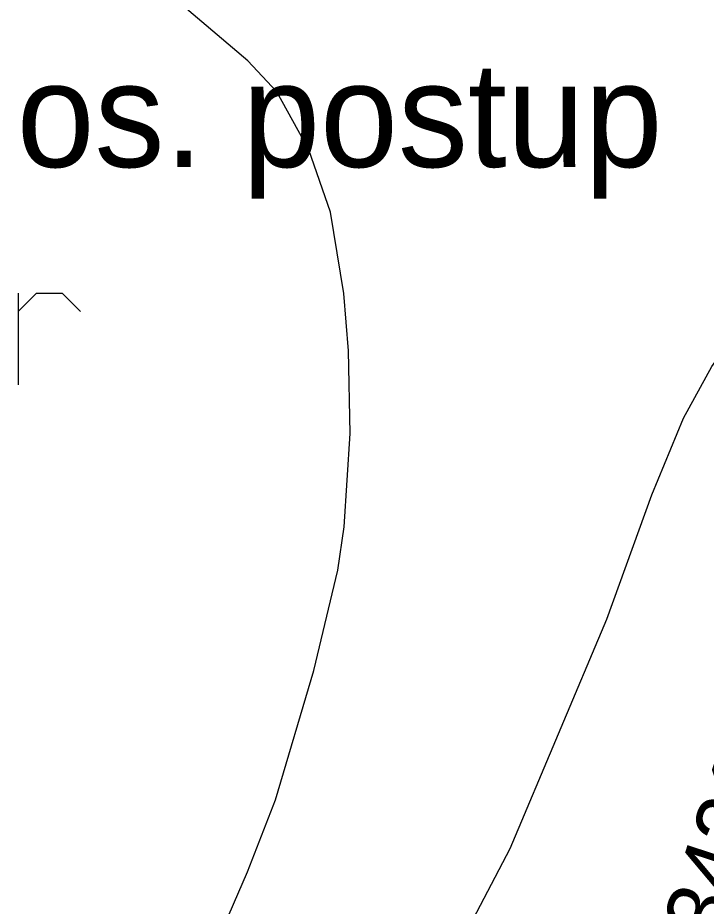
# Model space of a CAD drawing. Extents: x -662620 to -656370, y -1067090 to -1062990.
# Drawn here: x -658526.5 to -658362, y -1064212.1 to -1063999.9 of the extents above; entities that cross this region are included whole.
import ezdxf

# ---------------------------------------------------------------- set-up
doc = ezdxf.new("R2010")
doc.units = 0
for name, color, linetype in [('Organizacni_opatreni_ochranne_zatravnení__protierozni_rozmistovani_plodin__osevni_postup__stridani_plodin', 7, 'Continuous'), ('ORNÁ_PŮDA_-_ZNAČKA', 7, 'Continuous'), ('POPIS_SILNICE_II__A_III__TŘÍDY', 7, 'Continuous'), ('VRSTEVNICE_ZÁKLADNÍ', 7, 'Continuous')]:
    doc.layers.add(name, color=color, linetype=linetype)

msp = doc.modelspace()

# ---------------------------------------------------------------- linework, layer by layer
at = {"layer": 'ORNÁ_PŮDA_-_ZNAČKA'}
for points in [[(-658526.38, -1064065.67), (-658526.38, -1064087.59)], [(-658526.38, -1064070.05), (-658521.99, -1064065.67)], [(-658521.99, -1064065.67), (-658515.85, -1064065.67)], [(-658515.85, -1064065.67), (-658511.47, -1064070.05)]]:
    msp.add_lwpolyline(points, dxfattribs=at)
at = {"layer": 'VRSTEVNICE_ZÁKLADNÍ'}
for points in [[(-658544.94, -1064347.93), (-658524.08, -1064310.19), (-658507.92, -1064284.47), (-658498.35, -1064265.6), (-658471.62, -1064203.85), (-658464.9, -1064186.7), (-658455.75, -1064155.83), (-658450.04, -1064131.81), (-658448.46, -1064121.52), (-658447.03, -1064099.23), (-658447.46, -1064079.5), (-658448.61, -1064065.78), (-658451.75, -1064046.34), (-658456.9, -1064031.48), (-658464.61, -1064017.61), (-658471.48, -1064010.18), (-658494.49, -1063990.6), (-658515.5, -1063974.16), (-658534.8, -1063957.01)], [(-658544.94, -1064347.93), (-658524.08, -1064310.19), (-658507.92, -1064284.47), (-658498.35, -1064265.6), (-658471.62, -1064203.85), (-658464.9, -1064186.7), (-658455.75, -1064155.83), (-658450.04, -1064131.81), (-658448.46, -1064121.52), (-658447.03, -1064099.23), (-658447.46, -1064079.5), (-658448.61, -1064065.78), (-658451.75, -1064046.34), (-658456.9, -1064031.48), (-658464.61, -1064017.61), (-658471.48, -1064010.18), (-658494.49, -1063990.6), (-658515.5, -1063974.16), (-658534.8, -1063957.01)], [(-658532.36, -1064459.7), (-658521.5, -1064437.98), (-658497.06, -1064401.53), (-658488.2, -1064384.81), (-658482.2, -1064368.8), (-658470.47, -1064325.35), (-658465.33, -1064308.77), (-658459.76, -1064293.47), (-658450.89, -1064273.32), (-658443.89, -1064260.17), (-658422.16, -1064223.72), (-658408.87, -1064198.28), (-658385.72, -1064143.54), (-658375, -1064113.81), (-658367.42, -1064095.51), (-658360.7, -1064083.22), (-658342.41, -1064057.78), (-658335.98, -1064047.63), (-658333.4, -1064042.05), (-658330.4, -1064032.91), (-658325.4, -1064002.75)], [(-658532.36, -1064459.7), (-658521.5, -1064437.98), (-658497.06, -1064401.53), (-658488.2, -1064384.81), (-658482.2, -1064368.8), (-658470.47, -1064325.35), (-658465.33, -1064308.77), (-658459.76, -1064293.47), (-658450.89, -1064273.32), (-658443.89, -1064260.17), (-658422.16, -1064223.72), (-658408.87, -1064198.28), (-658385.72, -1064143.54), (-658375, -1064113.81), (-658367.42, -1064095.51), (-658360.7, -1064083.22), (-658342.41, -1064057.78), (-658335.98, -1064047.63), (-658333.4, -1064042.05), (-658330.4, -1064032.91), (-658325.4, -1064002.75)]]:
    msp.add_lwpolyline(points, dxfattribs=at)

# ---------------------------------------------------------------- texts
at = {"layer": 'Organizacni_opatreni_ochranne_zatravnení__protierozni_rozmistovani_plodin__osevni_postup__stridani_plodin'}
msp.add_text('PEO 1, os. postup', height=25, dxfattribs=at).set_placement((-658643.77, -1064035.58))
at = {"layer": 'POPIS_SILNICE_II__A_III__TŘÍDY'}
msp.add_text('III/34211', height=15, rotation=72, dxfattribs=at).set_placement((-658365.23, -1064242.15))

doc.saveas('drawing.dxf')
